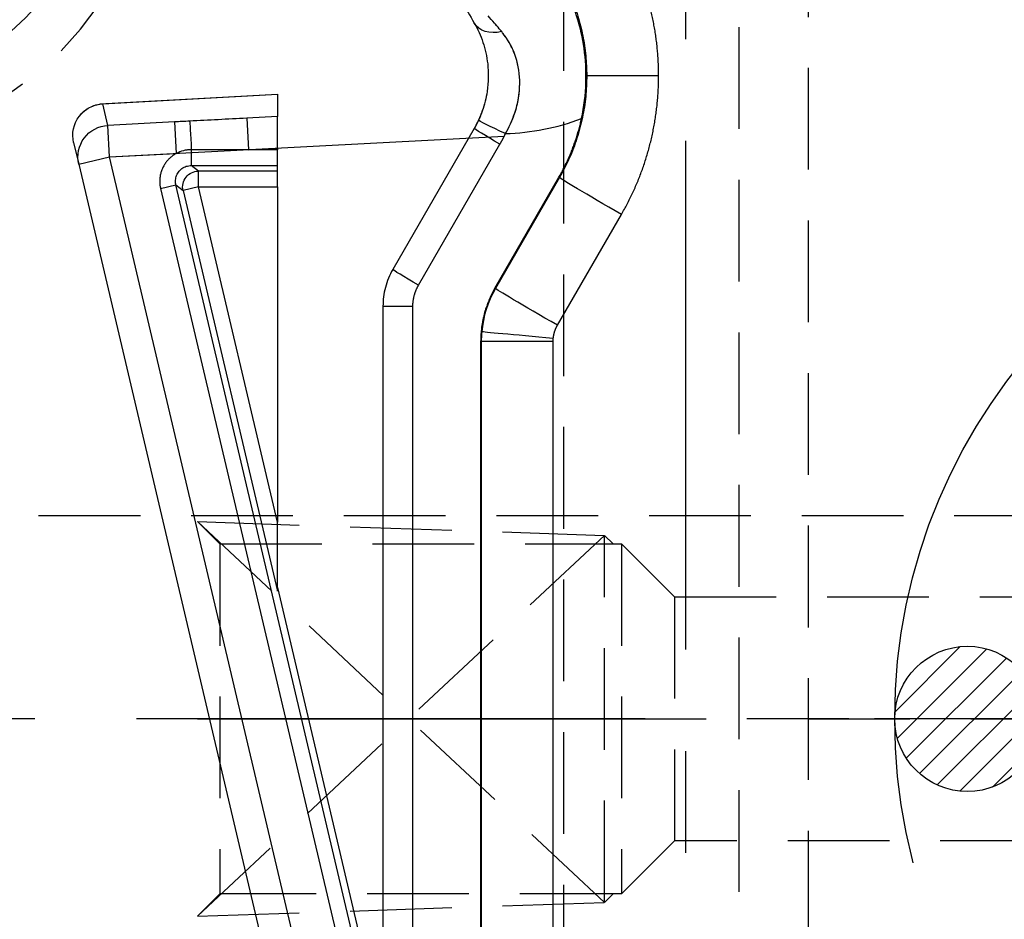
# Model space of a CAD drawing. Extents: x 2651 to 7771, y -1163 to 1075.
# Tile 296 of 490: x 5110 to 5135, y 51 to 73. Entities that reach past the tile are written whole.
import ezdxf

# ---------------------------------------------------------------- set-up
doc = ezdxf.new("R2010")
doc.units = 0
doc.header["$LTSCALE"] = 10
for name, pattern in [('CENTER', [2, 1.25, -0.25, 0.25, -0.25]), ('CNSCEN', [17, 15, -1, 0, -1]), ('CNSHID', [4, 3, -1]), ('HIDDEN', [0.375, 0.25, -0.125])]:
    doc.linetypes.add(name, pattern=pattern)
doc.layers.get('0').update_dxf_attribs({"linetype": 'CONTINUOUS'})
doc.layers.get('Defpoints').update_dxf_attribs({"linetype": 'CONTINUOUS'})
for name, color, linetype in [('1', 7, 'CONTINUOUS'), ('97', 7, 'CONTINUOUS'), ('CEN', 1, 'CENTER'), ('COOL', 150, 'HIDDEN'), ('DIM', 3, 'CONTINUOUS'), ('HIDDEN', 6, 'HIDDEN'), ('WL1-HL', 4, 'CNSHID'), ('WOR1-CL', 1, 'CNSCEN')]:
    doc.layers.add(name, color=color, linetype=linetype)
doc.styles.get("Standard").update_dxf_attribs({"font": 'romans.shx'})
doc.dimstyles.new('MM& INCH5', dxfattribs={"dimtxt": 5, "dimasz": 2.5, "dimexe": 1, "dimexo": 0.5, "dimtad": 0, "dimrnd": 1.38778e-17, "dimzin": 9, "dimdsep": 46, "dimtxsty": 'Standard', "dimblk": 'CLOSED', "dimcen": 0, "dimclrd": 3, "dimclre": 3, "dimclrt": 3, "dimazin": 2, "dimtfac": 0.75, "dimtofl": 0, "dimtmove": 0, "dimatfit": 3, "dimfxl": 0, "dimtolj": 1, "dimarcsym": 0})

# ---------------------------------------------------------------- blocks, each defined once
blk = doc.blocks.new('DFSF')
at = {"layer": '1', "color": 7, "linetype": 'Continuous'}
for p, q in [((1298.694, 537.362), (1290.875, 570.543)), ((1293.811, 547.764), (1288.568, 569.999)), ((1288.816, 567.571), (1288.816, 541.706)), ((1291.22, 540.854), (1291.22, 558.751)), ((1293.811, 537.921), (1293.811, 546.158)), ((1288.469, 540.411), (1286.896, 537.683)), ((1288.976, 536.482), (1290.977, 539.947)), ((1293.811, 537.921), (1293.811, 537.533)), ((1293.811, 537.533), (1293.811, 537.394)), ((1293.811, 537.394), (1293.811, 537.005)), ((1298.819, 536.831), (1298.694, 537.362)), ((1293.811, 536.968), (1293.811, 537.005)), ((1294.526, 537.005), (1295.928, 537.005)), ((1293.811, 535.641), (1293.811, 536.19)), ((1298.177, 535.88), (1293.811, 535.64))]:
    blk.add_line(p, q, dxfattribs=at)
at = {"layer": '1', "color": 110, "linetype": 'Continuous'}
for p, q in [((1290.118, 570.364), (1297.937, 537.184)), ((1297.937, 537.184), (1288.24, 536.676))]:
    blk.add_line(p, q, dxfattribs=at)
at = {"layer": '1', "color": 252, "linetype": 'Continuous'}
for p, q in [((1290.118, 570.364), (1297.937, 537.184)), ((1288.726, 570.036), (1296.306, 537.871)), ((1296.684, 537.96), (1289.105, 570.125)), ((1287.037, 567.571), (1287.037, 541.71)), ((1288.803, 541.71), (1288.803, 567.571)), ((1290.484, 561.874), (1290.484, 540.854)), ((1296.13, 538.011), (1293.811, 547.852)), ((1293.811, 546.158), (1295.752, 537.921)), ((1288.803, 541.71), (1287.037, 541.71)), ((1288.816, 541.706), (1288.803, 541.71)), ((1286.933, 541.321), (1285.359, 538.598)), ((1291.22, 540.854), (1290.484, 540.854)), ((1286.882, 537.691), (1288.455, 540.415)), ((1290.345, 540.336), (1288.344, 536.87)), ((1288.455, 540.415), (1288.469, 540.411)), ((1295.752, 537.921), (1293.811, 537.921)), ((1295.752, 537.921), (1296.13, 538.011)), ((1295.752, 537.921), (1295.752, 537.533)), ((1296.306, 537.871), (1296.13, 538.011)), ((1296.684, 537.96), (1296.306, 537.871)), ((1286.896, 537.683), (1286.882, 537.691)), ((1293.811, 537.533), (1295.752, 537.533)), ((1295.928, 537.394), (1293.811, 537.394)), ((1295.752, 537.533), (1295.928, 537.394)), ((1295.928, 537.005), (1295.928, 537.394)), ((1298.694, 537.362), (1297.937, 537.184)), ((1297.937, 537.184), (1296.296, 537.098)), ((1296.337, 536.323), (1296.296, 537.098)), ((1297.937, 537.184), (1297.978, 536.409)), ((1293.811, 537.005), (1294.526, 537.005)), ((1294.526, 537.005), (1293.811, 536.968)), ((1294.567, 536.23), (1294.526, 537.005)), ((1296.337, 536.323), (1297.978, 536.409)), ((1297.978, 536.409), (1298.103, 535.878)), ((1293.811, 536.19), (1294.567, 536.23)), ((1298.103, 535.878), (1293.811, 535.641)), ((1284.445, 535.186), (1286.211, 535.186))]:
    blk.add_line(p, q, dxfattribs=at)
at = {"layer": '1', "color": 252, "linetype": 'Continuous', "extrusion": (0, 0, -1)}
for centre, major_axis, ratio, start_param, end_param in [((1286.986, 541.641), (-1.806, 0.161), 0.002329, 1.596872, 3.128243), ((1286.885, 541.321), (-1.57, 0.907), 0.013096, 1.593466, 3.128502), ((1290.304, 540.336), (0.673, -0.389), 0.026195, 4.757729, 6.283185), ((1285.312, 538.598), (-1.57, 0.907), 0.013096, 1.593466, 3.128502), ((1295.752, 537.921), (0.241, 0.305), 0.999778, 0.669796, 2.471797), ((1297.937, 537.184), (0.757, 0.178), 0.998585, 0, 1.749609), ((1288.303, 536.87), (0.673, -0.389), 0.026195, 4.757729, 6.283185), ((1288.168, 536.61), (0.704, -0.329), 0.022151, 4.759836, 6.283185), ((1288.303, 533.502), (0.673, 0.389), 0.72662, 5.106899, 6.283185)]:
    blk.add_ellipse(centre, major_axis=major_axis, ratio=ratio, start_param=start_param, end_param=end_param, dxfattribs=at)
at = {"layer": '1', "color": 7, "linetype": 'Continuous', "extrusion": (0, 0, -1)}
for centre, major_axis, ratio, start_param, end_param in [((1295.928, 537.079), (0.041, -0.776), 0.005006, 0.052361, 1.476033), ((1298.062, 536.653), (0.757, 0.178), 0.998585, 0, 1.749609)]:
    blk.add_ellipse(centre, major_axis=major_axis, ratio=ratio, start_param=start_param, end_param=end_param, dxfattribs=at)
at = {"layer": '1', "color": 7, "linetype": 'Continuous'}
for points, weights in [([(1293.811, 547.852), (1293.811, 547.839), (1293.811, 547.14), (1293.811, 546.158)], [1, 0.80781307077, 0.80781307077, 1]), ([(1288.469, 540.411), (1288.698, 540.807), (1288.816, 541.249), (1288.816, 541.706)], [1, 0.977287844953, 0.977287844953, 1]), ([(1288.792, 541.48), (1288.799, 541.556), (1288.803, 541.633), (1288.803, 541.71)], [1, 0.999339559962, 0.999339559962, 1]), ([(1287.034, 541.641), (1287.023, 541.528), (1286.989, 541.42), (1286.933, 541.321)], [1, 0.98432771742, 0.98432771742, 1]), ([(1290.484, 540.854), (1290.484, 540.671), (1290.436, 540.494), (1290.345, 540.336)], [1, 0.977283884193, 0.977283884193, 1]), ([(1286.896, 537.683), (1286.636, 537.234), (1286.45, 536.749), (1286.34, 536.242)], [1, 0.991985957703, 0.991985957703, 1]), ([(1293.811, 536.968), (1293.811, 536.53), (1293.811, 536.213), (1293.811, 536.19)], [1, 0.816916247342, 0.816916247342, 1]), ([(1288.872, 536.282), (1288.904, 536.35), (1288.939, 536.417), (1288.976, 536.482)], [1, 0.99936792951, 0.99936792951, 1])]:
    blk.add_rational_spline(points, weights, degree=3, dxfattribs=at)
at = {"layer": '1', "color": 252, "linetype": 'Continuous'}
for points, weights in [([(1287.037, 541.71), (1287.037, 541.687), (1287.036, 541.664), (1287.034, 541.641)], [1, 0.999339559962, 0.999339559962, 1]), ([(1285.359, 538.598), (1284.757, 537.555), (1284.445, 536.391), (1284.445, 535.186)], [1, 0.977269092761, 0.977269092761, 1]), ([(1296.296, 537.098), (1296.618, 537.271), (1296.768, 537.604), (1296.684, 537.96)], [1, 0.862343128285, 0.862343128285, 1]), ([(1288.344, 536.87), (1288.295, 536.786), (1288.25, 536.699), (1288.209, 536.61)], [1, 0.99936792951, 0.99936792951, 1]), ([(1284.445, 535.186), (1284.445, 534.595), (1284.521, 534.009), (1284.673, 533.438)], [1, 0.994407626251, 0.994407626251, 1])]:
    blk.add_rational_spline(points, weights, degree=3, dxfattribs=at)
for points in [[(1288.455, 540.415), (1288.643, 540.74), (1288.759, 541.106), (1288.792, 541.48)], [(1296.306, 537.871), (1296.313, 537.842), (1296.316, 537.812), (1296.316, 537.782)], [(1294.567, 536.23), (1295.034, 536.254), (1295.501, 536.279), (1295.968, 536.304)], [(1295.968, 536.304), (1296.091, 536.31), (1296.214, 536.316), (1296.337, 536.323)]]:
    blk.add_open_spline(points, degree=3, dxfattribs=at)
at = {"layer": '1', "color": 7, "linetype": 'Continuous'}
for points, knots in [([(1290.977, 539.947), (1291.015, 540.018), (1291.089, 540.16), (1291.164, 540.387), (1291.212, 540.619), (1291.217, 540.776), (1291.22, 540.854)], [0, 0, 0, 0, 0.253948, 0.505262, 0.753945, 1, 1, 1, 1]), ([(1295.925, 537.005), (1295.929, 537.005), (1295.934, 537.005), (1295.984, 537.007), (1296.039, 537.012), (1296.15, 537.032), (1296.238, 537.071), (1296.296, 537.098)], [0, 0, 0, 0, 0.000978, 0.015652, 0.250283, 0.500543, 1, 1, 1, 1]), ([(1288.209, 536.61), (1287.89, 536.6), (1287.575, 536.564), (1286.951, 536.442), (1286.639, 536.354), (1286.34, 536.242)], [0, 0, 0, 0, 0.5, 0.5, 1, 1, 1, 1]), ([(1288.723, 535.878), (1288.751, 535.979), (1288.821, 536.187), (1288.923, 536.381), (1288.976, 536.482)], [0, 0, 0, 0, 0.4779, 1, 1, 1, 1]), ([(1286.34, 536.242), (1286.212, 535.652), (1286.202, 535.047), (1286.352, 533.988), (1286.51, 533.538), (1286.645, 533.237)], [0, 0, 0, 0, 0.5, 0.5, 1, 1, 1, 1]), ([(1288.976, 533.891), (1288.936, 533.966), (1288.858, 534.109), (1288.761, 534.357), (1288.688, 534.617), (1288.622, 535.003), (1288.625, 535.495), (1288.74, 535.976), (1288.839, 536.205), (1288.872, 536.282)], [0, 0, 0, 0, 0.138828, 0.267869, 0.388064, 0.500574, 0.749851, 0.916497, 1, 1, 1, 1]), ([(1298.664, 536.162), (1298.662, 536.158), (1298.631, 536.108), (1298.536, 536.033), (1298.397, 535.945), (1298.252, 535.894), (1298.155, 535.879), (1298.105, 535.876)], [0, 0, 0, 0, 0.000793, 0.286976, 0.538162, 0.771458, 1, 1, 1, 1])]:
    blk.add_open_spline(points, degree=3, knots=knots, dxfattribs=at)
at = {"layer": '1', "color": 252, "linetype": 'Continuous'}
for points, knots in [([(1286.211, 535.186), (1286.216, 535.358), (1286.226, 535.703), (1286.309, 536.217), (1286.444, 536.725), (1286.63, 537.222), (1286.798, 537.534), (1286.882, 537.691)], [0, 0, 0, 0, 0.196311, 0.394466, 0.594465, 0.796309, 1, 1, 1, 1]), ([(1296.316, 537.782), (1296.313, 537.742), (1296.306, 537.663), (1296.249, 537.553), (1296.163, 537.465), (1296.052, 537.405), (1295.969, 537.398), (1295.928, 537.394)], [0, 0, 0, 0, 0.195307, 0.392936, 0.592912, 0.795259, 1, 1, 1, 1]), ([(1288.209, 536.61), (1288.164, 536.525), (1288.08, 536.366), (1287.988, 536.135), (1287.873, 535.756), (1287.826, 535.203), (1287.953, 534.679), (1288.134, 534.329), (1288.244, 534.181), (1288.301, 534.103)], [0, 0, 0, 0, 0.096681, 0.180172, 0.250363, 0.499858, 0.749492, 0.867912, 1, 1, 1, 1]), ([(1286.602, 533.247), (1286.541, 533.403), (1286.421, 533.715), (1286.302, 534.201), (1286.225, 534.692), (1286.216, 535.022), (1286.211, 535.186)], [0, 0, 0, 0, 0.252444, 0.503258, 0.752443, 1, 1, 1, 1]), ([(1288.301, 534.103), (1288.361, 534.032), (1288.48, 533.889), (1288.584, 533.771), (1288.636, 533.712)], [0, 0, 0, 0, 0.500018, 1, 1, 1, 1])]:
    blk.add_open_spline(points, degree=3, knots=knots, dxfattribs=at)
at = {"layer": '1', "color": 110, "linetype": 'Continuous'}
blk.add_open_spline([(1288.24, 536.676), (1288.224, 536.643), (1288.209, 536.61)], degree=2, dxfattribs=at)
for points, knots in [([(1288.209, 536.61), (1288.166, 536.532), (1288.083, 536.38), (1287.991, 536.147), (1287.908, 535.872), (1287.857, 535.558), (1287.853, 535.092), (1287.957, 534.672), (1288.134, 534.323), (1288.246, 534.177), (1288.301, 534.103)], [0, 0, 0, 0, 0.089528, 0.173241, 0.25146, 0.381024, 0.501535, 0.750707, 0.874976, 1, 1, 1, 1]), ([(1288.301, 534.103), (1288.321, 534.079), (1288.381, 534.007), (1288.497, 533.87), (1288.584, 533.772), (1288.636, 533.712)], [0, 0, 0, 0, 0.166985, 0.500056, 1, 1, 1, 1])]:
    blk.add_open_spline(points, degree=3, knots=knots, dxfattribs=at)
at = {"layer": '1', "color": 7, "linetype": 'Continuous'}
blk.add_open_spline([(1289.256, 533.407), (1289.177, 533.545), (1289.083, 533.707), (1288.976, 533.891)], degree=3, dxfattribs=at)
blk = doc.blocks.new('*X8')
at = {"color": 0}
for p, q in [((745.423, 286.51), (747.026, 288.113)), ((745.479, 285.86), (747.676, 288.057)), ((745.698, 285.371), (748.165, 287.838)), ((746.025, 284.992), (748.544, 287.51)), ((746.455, 284.714), (748.822, 287.081)), ((747.01, 284.562), (748.974, 286.526)), ((747.817, 284.662), (748.874, 285.719))]:
    blk.add_line(p, q, dxfattribs=at)
blk = doc.blocks.new('117')
at = {"layer": 'WL1-HL'}
for centre, radius in [((254.95, 1693.104), 13.87), ((242.865, 1693.104), 1.785)]:
    blk.add_circle(centre, radius, dxfattribs=at)
at = {"layer": 'WOR1-CL'}
blk.add_line((269.32, 1693.104), (240.58, 1693.104), dxfattribs=at)
at = {"layer": 'WL1-HL'}
blk.add_blockref('*X8', (-504.334, 1406.767), dxfattribs=at)
blk = doc.blocks.new('*D82')
at = {"layer": 'Defpoints', "color": 0}
for p in [(5205.684, 387.642), (5075.684, -70.038), (5075.684, -149.784)]:
    blk.add_point(p, dxfattribs=at)
at = {"layer": 'DIM', "color": 3, "lineweight": -2}
blk.add_line((5075.684, -70.538), (5075.684, -149.784), dxfattribs=at)
at = {"layer": 'DIM', "color": 3, "insert": (5075.684, -172.79), "char_height": 5, "attachment_point": 5, "rotation": 90}
blk.add_mtext('\\A1;130 [5.118]', dxfattribs=at)
blk = doc.blocks.new('_Closed')
at = {"color": 0, "linetype": 'ByBlock', "lineweight": -2}
for p, q in [((-1, 0.1667), (0, 0)), ((-1, 0.1667), (-1, -0.1667)), ((0, 0), (-1, -0.1667)), ((0, 0), (-1, 0))]:
    blk.add_line(p, q, dxfattribs=at)
blk = doc.blocks.new('*D83')
at = {"layer": 'Defpoints', "color": 0}
for p in [(5205.684, 387.642), (5008.684, -108.878), (5008.684, -149.784)]:
    blk.add_point(p, dxfattribs=at)
at = {"layer": 'DIM', "color": 3, "lineweight": -2}
blk.add_line((5008.684, -109.378), (5008.684, -149.784), dxfattribs=at)
at = {"layer": 'DIM', "color": 3, "insert": (5008.684, -172.79), "char_height": 5, "attachment_point": 5, "rotation": 90}
blk.add_mtext('\\A1;197 [7.756]', dxfattribs=at)
blk = doc.blocks.new('*D101')
at = {"layer": 'Defpoints', "color": 0}
for p in [(5205.684, 387.642), (4911.365, 55.642), (4930.684, 55.642)]:
    blk.add_point(p, dxfattribs=at)
at = {"layer": 'DIM', "color": 3, "lineweight": -2}
blk.add_line((4930.184, 55.642), (4911.365, 55.642), dxfattribs=at)
at = {"layer": 'DIM', "color": 3, "insert": (4885.621, 55.642), "char_height": 5, "attachment_point": 5}
blk.add_mtext('\\A1;332 [13.071]', dxfattribs=at)
blk = doc.blocks.new('*D102')
at = {"layer": 'Defpoints', "color": 0}
for p in [(5205.684, 387.642), (4911.365, 12.642), (4930.684, 12.642)]:
    blk.add_point(p, dxfattribs=at)
at = {"layer": 'DIM', "color": 3, "lineweight": -2}
blk.add_line((4930.184, 12.642), (4911.365, 12.642), dxfattribs=at)
at = {"layer": 'DIM', "color": 3, "insert": (4885.621, 12.642), "char_height": 5, "attachment_point": 5}
blk.add_mtext('\\A1;375 [14.764]', dxfattribs=at)
blk = doc.blocks.new('*D103')
at = {"layer": 'Defpoints', "color": 0}
for p in [(5205.684, 387.642), (4911.365, -22.358), (4996.156, -22.358)]:
    blk.add_point(p, dxfattribs=at)
at = {"layer": 'DIM', "color": 3, "lineweight": -2}
blk.add_line((4995.656, -22.358), (4911.365, -22.358), dxfattribs=at)
at = {"layer": 'DIM', "color": 3, "insert": (4885.621, -22.358), "char_height": 5, "attachment_point": 5}
blk.add_mtext('\\A1;410 [16.142]', dxfattribs=at)
blk = doc.blocks.new('*D106')
at = {"layer": 'Defpoints', "color": 0}
for p in [(5205.684, 387.642), (4902.515, -82.358), (4982.164, -82.358)]:
    blk.add_point(p, dxfattribs=at)
at = {"layer": 'DIM', "color": 3, "lineweight": -2}
blk.add_line((4981.664, -82.358), (4902.515, -82.358), dxfattribs=at)
at = {"layer": 'DIM', "color": 3, "insert": (4876.771, -82.358), "char_height": 5, "attachment_point": 5}
blk.add_mtext('\\A1;470 [18.504]', dxfattribs=at)
blk = doc.blocks.new('*D107')
at = {"layer": 'Defpoints', "color": 0}
for p in [(5205.684, 387.642), (4911.365, -47.358), (5053.004, -47.358)]:
    blk.add_point(p, dxfattribs=at)
at = {"layer": 'DIM', "color": 3, "lineweight": -2}
blk.add_line((5052.504, -47.358), (4911.365, -47.358), dxfattribs=at)
at = {"layer": 'DIM', "color": 3, "insert": (4885.621, -47.358), "char_height": 5, "attachment_point": 5}
blk.add_mtext('\\A1;435 [17.126]', dxfattribs=at)
blk = doc.blocks.new('*U297', base_point=(1834.08, 749.823))
for radius in [7.94, 6.75]:
    blk.add_circle((1834.08, 749.823), radius)
at = {"layer": 'CEN'}
for p, q in [((1834.08, 759.351), (1834.08, 740.295)), ((1824.552, 749.823), (1843.608, 749.823))]:
    blk.add_line(p, q, dxfattribs=at)
blk = doc.blocks.new('*D300')
at = {"layer": 'Defpoints', "color": 0}
for p in [(5205.684, 387.642), (5095.684, -137.358), (5095.684, -149.784)]:
    blk.add_point(p, dxfattribs=at)
at = {"layer": 'DIM', "color": 3, "lineweight": -2}
blk.add_line((5095.684, -137.858), (5095.684, -149.784), dxfattribs=at)
at = {"layer": 'DIM', "color": 3, "insert": (5095.684, -172.79), "char_height": 5, "attachment_point": 5, "rotation": 90}
blk.add_mtext('\\A1;110 [4.331]', dxfattribs=at)
blk = doc.blocks.new('A$C069B29F4')
at = {"layer": '97', "color": 2, "linetype": 'HIDDEN'}
blk.add_line((-77.7, -300), (-77.7, -367.3), dxfattribs=at)

msp = doc.modelspace()

# ---------------------------------------------------------------- linework, layer by layer
at = {"layer": 'COOL', "color": 1, "linetype": 'CENTER'}
for p, q in [((5126.684, 37.35), (5126.684, 118.374)), ((5145.684, 55.642), (4930.684, 55.642)), ((5114.684, 55.642), (5163.416, 55.643)), ((5133.684, 55.642), (5157.684, 55.642))]:
    msp.add_line(p, q, dxfattribs=at)
at = {"layer": 'COOL'}
msp.add_line((4968.278, 60.642), (5145.684, 60.642), dxfattribs=at)
for points in [[(5123.684, 49.067), (5123.684, 116.642), (5126.684, 118.374), (5129.684, 116.642), (5129.684, 49.067)], [(5114.684, 60.492), (5115.234, 59.942), (5115.234, 51.342), (5114.684, 50.792)], [(5114.684, 60.492), (5124.684, 60.151), (5124.893, 59.942)], [(5114.684, 60.492), (5124.684, 51.133), (5124.684, 60.151), (5114.684, 50.792)], [(5115.234, 59.942), (5125.102, 59.942), (5125.102, 51.342), (5115.234, 51.342)], [(5125.102, 59.942), (5126.402, 58.643), (5126.402, 52.643), (5125.102, 51.342)], [(5126.402, 58.643), (5161.684, 58.643), (5163.416, 55.643), (5161.684, 52.643), (5126.402, 52.643)], [(5114.684, 50.792), (5124.684, 51.133), (5124.893, 51.342)]]:
    msp.add_lwpolyline(points, dxfattribs=at)

# ---------------------------------------------------------------- block references
msp.add_blockref('117', (4890.734, -1637.462), dxfattribs=at)
at = {"layer": 'DIM'}
msp.add_blockref('A$C069B29F4', (5205.684, 387.642), dxfattribs=at)
at = {"layer": 'DIM', "rotation": 180}
msp.add_blockref('DFSF', (6410.458, 606.636), dxfattribs=at)
at = {"layer": 'HIDDEN', "xscale": -1, "rotation": 180}
msp.add_blockref('*U297', (5105.684, 77.642), dxfattribs=at)

# ---------------------------------------------------------------- dimensions: what is measured, and where the dimension line sits
at = {"layer": 'DIM'}
for feature_location, offset, dtype, picture, middle in [((4982.164, -82.358), (-79.649, 0), 0, '*D106', (4876.771, -82.358)), ((4996.156, -22.358), (-84.791, 0), 0, '*D103', (4885.621, -22.358)), ((5053.004, -47.358), (-141.639, 0), 0, '*D107', (4885.621, -47.358)), ((4930.684, 55.642), (-19.319, 0), 0, '*D101', (4885.621, 55.642)), ((4930.684, 12.642), (-19.319, 0), 0, '*D102', (4885.621, 12.642)), ((5008.684, -108.878), (0, -40.906), 1, '*D83', (5008.684, -172.79)), ((5075.684, -70.038), (0, -79.746), 1, '*D82', (5075.684, -172.79)), ((5095.684, -137.358), (0, -12.426), 1, '*D300', (5095.684, -172.79))]:
    dim = msp.add_ordinate_dim(feature_location=feature_location, offset=offset, dtype=dtype, origin=(5205.684, 387.642), dimstyle='MM& INCH5', dxfattribs=at)
    dim.commit()
    dim.dimension.update_dxf_attribs({"geometry": picture, "text_midpoint": middle})

doc.saveas('drawing.dxf')
